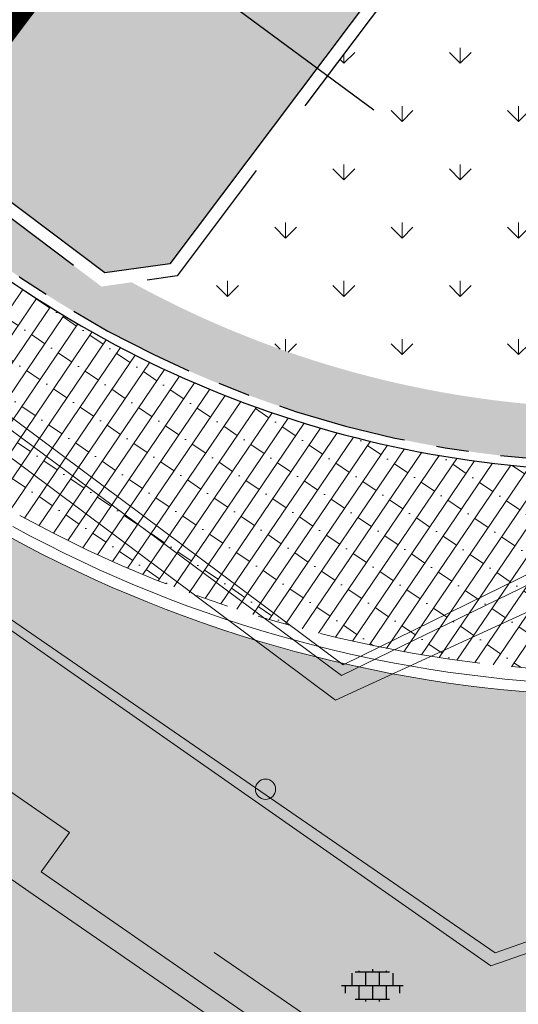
# Model space of a CAD drawing. Header units: metres. Extents: x 187916 to 189411, y 333285 to 334910.
# Tile 248 of 348: x 188795 to 188800, y 334166 to 334175. Entities that reach past the tile are written whole.
import ezdxf

# ---------------------------------------------------------------- set-up
doc = ezdxf.new("R2010")
doc.units = ezdxf.units.M
for name, pattern in [('VH-GAZONBAND_120X250', [15, 10, -5]), ('VH-OPSLUITBAND_80X200', [14, 8, -2, 2, -2]), ('VH-TROTTOIRBAND_180-200', [20, 10, -2, 2, -2, 2, -2]), ('VW-5050_STREEP', [1, 0.5, -0.5])]:
    doc.linetypes.add(name, pattern=pattern)
for name, color, linetype, lineweight in [('B-ME-IE-MEUBILAIR_WEGMEUBILAIR_FIETS-S', 253, 'Continuous', 25), ('B-ME-IE-MEUBILAIR_WEGMEUBILAIR_PAAL-S', 253, 'Continuous', 18), ('B-ME-IE-TERREINAFSCHEIDING_KUNSTMATIG_HEKWERK_RASTER-G', 253, 'IE-TERREINAFSCHEIDING_KUNSTMATIG-SO', 18), ('B-ME-IE-TERREINAFSCHEIDING_KUNSTMATIG_RASTERHEKWERK-G', 253, 'IE-TERREINAFSCHEIDING-KUNSTMATIG-OPEN', 18), ('B-ME-VH-KANTOPSLUITING_ACHTERKANTBAND-G', 253, 'Continuous', 18), ('B-ME-VH-VERHARDING_BETONSTRAATSTEEN-G', 253, 'Continuous', 18), ('B-ME-VH-VERHARDING_TEGEL-G', 253, 'Continuous', 18), ('B-ME-VH-VERHARDING_TEGEL-S', 253, 'Continuous', 25), ('N-WE-GR-HAAG-A', 96, 'Continuous', 35), ('N-WE-GR-VAKBEPLANTING-A', 94, 'Continuous', 5), ('N-WE-VH-KANTOPSLUITING_NATUURSTEEN BAND_120X250-G', 10, 'VH-GAZONBAND_120X250', 25), ('N-WE-VH-KANTOPSLUITING_NATUURSTEEN BAND_80X200-G', 150, 'VH-OPSLUITBAND_80X200', 25), ('N-WE-VH-KANTOPSLUITING_NATUURSTEEN VOORKANTBAND-G', 7, 'Continuous', 25), ('N-WE-VH-KANTOPSLUITING_RIJWIELPADBAND_4-12 200-G', 94, 'VH-TROTTOIRBAND_180-200', 15), ('N-WE-VH-KANTOPSLUITING_VOORKANTBAND-G', 7, 'Continuous', 15), ('N-WE-VH-KANTVERHARDING_STREKLAAG_BSS-G', 60, 'Continuous', 18), ('N-WE-VH-TTE_KLINKERS-A', 41, 'Continuous', 9), ('N-WE-VH-TTE_KLINKERS_GROEN-A', 62, 'Continuous', 9), ('N-WE-VH-VERHARDING_BETONSTRAATSTEEN-ROOD-A', 11, 'Continuous', 18), ('N-WE-VH-VERHARDING_STRAATBAKSTEEN_WF_HALFSTEENS-A', 250, 'Continuous', 18)]:
    doc.layers.add(name, color=color, linetype=linetype, lineweight=lineweight)
doc.layers.add('N-WE-VH-TTE_KLINKERS_WIT-A', color=7, linetype='Continuous', lineweight=18, true_color=0xffffff)
doc.linetypes.add('IE-TERREINAFSCHEIDING-KUNSTMATIG-OPEN', pattern='A,7,-1.5,[67,NLCS.SHX,S=0.75,R=0,X=0,Y=0],-1.5', length=10)
doc.linetypes.add('IE-TERREINAFSCHEIDING_KUNSTMATIG-SO', pattern='A,4,[82,NLCS.SHX,S=0.75,R=90,X=0,Y=0],4,-2', length=10)

# ---------------------------------------------------------------- blocks, each defined once
blk = doc.blocks.new('ontwerp Tempelplein')
at = {"layer": 'N-WE-GR-HAAG-A', "transparency": 33554585}
h = blk.add_hatch(color=256, dxfattribs=at)
h.dxf.hatch_style = 1
edge = h.paths.add_edge_path()
edge.add_arc((188800.7844252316, 334181.1371936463), 9.420000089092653, 243.0528179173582, 246.1573226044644)
edge.add_line((188796.976609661, 334172.5211073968), (188796.6684042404, 334172.1114098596))
edge.add_arc((188800.7844251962, 334181.1371935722), 9.920000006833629, 235.8122327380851, 245.48562901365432, ccw=False)
edge.add_line((188795.2103099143, 334172.9313640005), (188793.2295647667, 334174.2768588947))
edge.add_line((188793.2295647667, 334174.2768588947), (188771.5012046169, 334190.6225719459))
edge.add_line((188771.5012046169, 334190.6225719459), (188774.9278345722, 334195.1775919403))
edge.add_line((188774.9278345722, 334195.1775919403), (188775.3273977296, 334194.8770103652))
edge.add_line((188775.3273977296, 334194.8770103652), (188772.2013493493, 334190.7215535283))
edge.add_line((188772.2013493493, 334190.7215535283), (188795.9673659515, 334172.8429614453))
edge.add_line((188795.9673659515, 334172.8429614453), (188796.246289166, 334172.8823936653))
edge.add_arc((188800.7844251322, 334181.1371934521), 9.419999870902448, 241.1998860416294, 243.0528179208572)
h = blk.add_hatch(color=256, dxfattribs=at)
h.dxf.hatch_style = 1
edge = h.paths.add_edge_path()
edge.add_line((188807.3942124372, 334173.3112099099), (188816.0749089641, 334184.8504618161))
edge.add_arc((188815.4199991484, 334184.262675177), 0.8799999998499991, 41.90822236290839, 53.04675236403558)
edge.add_line((188815.9490227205, 334184.9659063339), (188815.6853110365, 334185.1642901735))
edge.add_line((188815.6853110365, 334185.1642901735), (188806.8482127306, 334173.417133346))
edge.add_line((188806.8482127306, 334173.417133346), (188806.5506122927, 334173.3750606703))
edge.add_arc((188800.2766391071, 334184.0939073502), 12.420000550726, 298.89601017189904, 300.34136316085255, ccw=False)
edge.add_arc((188800.2766393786, 334184.0939068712), 12.42000000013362, 279.7449093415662, 298.89601014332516, ccw=False)
edge.add_arc((188800.7844251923, 334181.1371935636), 9.419999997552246, 246.1573226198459, 279.7449093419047, ccw=False)
edge.add_line((188796.976609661, 334172.5211073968), (188796.6684042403, 334172.1114098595))
edge.add_arc((188800.7844251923, 334181.1371935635), 9.919999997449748, 245.485629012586, 279.7449093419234)
edge.add_arc((188800.2766393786, 334184.0939068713), 12.92000000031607, 279.7449093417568, 303.4284867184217)
at = {"layer": 'N-WE-GR-VAKBEPLANTING-A', "transparency": 33554585}
h = blk.add_hatch(dxfattribs=at)
h.set_pattern_fill('GRASS', color=256, scale=0.03)
h.set_pattern_definition([(90, (0, 0), (-0.5388153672, 0.5388153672), [0.142875, -0.9347557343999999]), (45, (0, 0), (-0.5388153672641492, 0.5388153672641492), [0.142875, -0.6191249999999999]), (135, (0, 0), (-0.5388153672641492, -0.5388153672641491), [0.142875, -0.6191249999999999])])
edge = h.paths.add_edge_path()
edge.add_arc((188800.2766393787, 334184.093906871), 12.42000000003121, 279.7449093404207, 298.8960101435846)
edge.add_arc((188800.2766391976, 334184.0939071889), 12.42000036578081, 298.8960101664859, 300.3413631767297)
edge.add_line((188806.5506122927, 334173.3750606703), (188806.1480679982, 334173.3181517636))
edge.add_line((188806.1480679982, 334173.3181517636), (188802.3921743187, 334176.1436185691))
edge.add_line((188802.3921743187, 334176.1436185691), (188801.6106622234, 334175.1047543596))
edge.add_line((188801.6106622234, 334175.1047543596), (188799.4929774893, 334176.6978367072))
edge.add_line((188799.4929774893, 334176.6978367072), (188796.6675106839, 334172.9419430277))
edge.add_line((188796.6675106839, 334172.9419430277), (188796.246289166, 334172.8823936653))
edge.add_arc((188800.7844251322, 334181.1371934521), 9.419999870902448, 241.1998860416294, 243.0528179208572)
edge.add_arc((188800.7844251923, 334181.1371935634), 9.419999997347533, 243.0528179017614, 279.7449093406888)
edge = h.paths.add_edge_path()
edge.add_line((188816.0749089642, 334184.8504618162), (188807.3942124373, 334173.3112099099))
edge.add_arc((188800.2766393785, 334184.0939068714), 12.92000000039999, 303.4284867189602, 323.0467536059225)
edge.add_line((188810.6013515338, 334176.3268791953), (188815.5540322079, 334182.910478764))
edge.add_line((188815.5540322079, 334182.910478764), (188815.5220671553, 334182.93452529))
edge.add_line((188815.5220671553, 334182.93452529), (188816.1232303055, 334183.733651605))
edge.add_arc((188815.4199991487, 334184.262675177), 0.8799999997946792, 323.0467523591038, 401.9082223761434)
at = {"layer": 'N-WE-VH-TTE_KLINKERS-A', "transparency": 33554585}
h = blk.add_hatch(color=256, dxfattribs=at)
h.dxf.hatch_style = 1
h.paths.add_polyline_path([(188783.8261424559, 334188.5086402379), (188785.0248319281, 334187.6068955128), (188782.0190161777, 334183.6112639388), (188780.8203267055, 334184.5130086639)], flags=16)
h.paths.add_polyline_path([(188780.0212003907, 334185.1141718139), (188778.8225109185, 334186.0159165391), (188781.8283266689, 334190.011548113), (188783.027016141, 334189.109803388)], flags=16)
h.paths.add_polyline_path([(188785.8239582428, 334187.0057323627), (188787.022647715, 334186.1039876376), (188784.0168319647, 334182.1083560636), (188782.8181424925, 334183.0101007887)], flags=16)
h.paths.add_polyline_path([(188778.0233846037, 334186.6170796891), (188776.8246951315, 334187.5188244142), (188779.8305108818, 334191.5144559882), (188781.029200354, 334190.6127112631)], flags=16)
h.paths.add_polyline_path([(188787.8217740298, 334185.5028244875), (188789.020463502, 334184.6010797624), (188786.0146477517, 334180.6054481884), (188784.8159582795, 334181.5071929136)], flags=16)
h.paths.add_polyline_path([(188776.0255688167, 334188.1199875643), (188774.8268793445, 334189.0217322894), (188777.8326950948, 334193.0173638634), (188779.031384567, 334192.1156191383)], flags=16)
h.paths.add_polyline_path([(188789.8195898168, 334183.9999166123), (188791.0182792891, 334183.0981718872), (188788.0124635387, 334179.1025403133), (188786.8137740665, 334180.0042850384)], flags=16)
h.paths.add_polyline_path([(188774.0277530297, 334189.6228954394), (188772.8290635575, 334190.5246401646), (188775.8348793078, 334194.5202717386), (188777.03356878, 334193.6185270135)], flags=16)
h.paths.add_polyline_path([(188791.8174056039, 334182.4970087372), (188793.0160950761, 334181.5952640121), (188790.0102793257, 334177.5996324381), (188788.8115898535, 334178.5013771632)], flags=16)
h.paths.add_polyline_path([(188793.8152213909, 334180.994100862), (188795.0139108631, 334180.0923561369), (188792.0080951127, 334176.0967245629), (188790.8094056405, 334176.9984692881)], flags=16)
h.paths.add_polyline_path([(188795.8130371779, 334179.4911929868), (188797.0117266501, 334178.5894482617), (188794.0059108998, 334174.5938166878), (188792.8072214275, 334175.4955614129)], flags=16)
h.paths.add_polyline_path([(188797.8108529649, 334177.9882851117), (188799.0095424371, 334177.0865403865), (188796.0037266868, 334173.0909088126), (188794.8050372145, 334173.9926535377)], flags=16)
h.paths.add_polyline_path([(188795.9997844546, 334172.9687377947), (188796.6014967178, 334173.0538036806), (188799.4692219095, 334176.865871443), (188775.4954324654, 334194.9007659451), (188772.3693840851, 334190.7453091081)])
at = {"layer": 'N-WE-VH-TTE_KLINKERS_GROEN-A', "transparency": 33554483}
h = blk.add_hatch(color=256, dxfattribs=at)
h.dxf.hatch_style = 1
h.paths.add_polyline_path([(188777.03356878, 334193.6185270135), (188775.8348793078, 334194.5202717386), (188772.8290635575, 334190.5246401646), (188774.0277530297, 334189.6228954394)])
h.paths.add_polyline_path([(188779.031384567, 334192.1156191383), (188777.8326950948, 334193.0173638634), (188774.8268793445, 334189.0217322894), (188776.0255688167, 334188.1199875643)])
h.paths.add_polyline_path([(188781.029200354, 334190.6127112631), (188779.8305108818, 334191.5144559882), (188776.8246951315, 334187.5188244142), (188778.0233846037, 334186.6170796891)])
h.paths.add_polyline_path([(188783.027016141, 334189.109803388), (188781.8283266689, 334190.011548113), (188778.8225109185, 334186.0159165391), (188780.0212003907, 334185.1141718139)])
h.paths.add_polyline_path([(188785.0248319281, 334187.6068955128), (188783.8261424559, 334188.5086402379), (188780.8203267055, 334184.5130086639), (188782.0190161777, 334183.6112639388)])
h.paths.add_polyline_path([(188787.022647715, 334186.1039876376), (188785.8239582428, 334187.0057323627), (188782.8181424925, 334183.0101007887), (188784.0168319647, 334182.1083560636)])
h.paths.add_polyline_path([(188789.020463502, 334184.6010797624), (188787.8217740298, 334185.5028244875), (188784.8159582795, 334181.5071929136), (188786.0146477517, 334180.6054481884)])
h.paths.add_polyline_path([(188791.0182792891, 334183.0981718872), (188789.8195898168, 334183.9999166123), (188786.8137740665, 334180.0042850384), (188788.0124635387, 334179.1025403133)])
h.paths.add_polyline_path([(188793.0160950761, 334181.5952640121), (188791.8174056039, 334182.4970087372), (188788.8115898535, 334178.5013771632), (188790.0102793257, 334177.5996324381)])
h.paths.add_polyline_path([(188795.0139108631, 334180.0923561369), (188793.8152213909, 334180.994100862), (188790.8094056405, 334176.9984692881), (188792.0080951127, 334176.0967245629)])
h.paths.add_polyline_path([(188797.0117266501, 334178.5894482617), (188795.8130371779, 334179.4911929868), (188792.8072214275, 334175.4955614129), (188794.0059108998, 334174.5938166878)])
h.paths.add_polyline_path([(188799.0095424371, 334177.0865403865), (188797.8108529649, 334177.9882851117), (188794.8050372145, 334173.9926535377), (188796.0037266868, 334173.0909088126)])
at = {"layer": 'N-WE-VH-VERHARDING_STRAATBAKSTEEN_WF_HALFSTEENS-A', "transparency": 33554585}
h = blk.add_hatch(dxfattribs=at)
h.set_pattern_fill('AVH-SBS_WAALFORMAAT_HALFST-SO', color=256, scale=0.3, angle=55.81, pattern_type=2)
h.set_pattern_definition([(55.81, (188795.239331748, 334172.8149381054), (-0.1240767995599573, 0.08429085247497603), []), (145.81, (188795.5764951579, 334173.3112453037), (-0.3371634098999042, -0.4963071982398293), [0.1499999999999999, -0.1499999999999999]), (145.81, (188795.2838366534, 334173.147382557), (-0.3371634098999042, -0.4963071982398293), [0.1499999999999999, -0.1499999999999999]), (55.81, (188795.3458750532, 334173.1052371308), (-0.2481535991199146, 0.1685817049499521), [0, -0.6, 0, 0, 0]), (55.81, (188795.3903799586, 334173.4376815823), (-0.2481535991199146, 0.1685817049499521), [0, -0.6, 0, 0, 0])])
edge = h.paths.add_edge_path()
edge.add_arc((188800.2766393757, 334184.0939068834), 13.00000001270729, 279.7449093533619, 284.9525394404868, ccw=False)
edge.add_arc((188800.7844251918, 334181.1371935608), 9.999999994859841, 235.8122327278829, 279.74490935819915, ccw=False)
edge.add_line((188795.1653573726, 334172.865187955), (188794.3980121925, 334171.5740202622))
edge.add_line((188794.3980121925, 334171.5740202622), (188794.4419631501, 334171.5442223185))
edge.add_line((188794.4419631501, 334171.5442223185), (188794.2731098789, 334171.2954178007))
edge.add_line((188794.2731098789, 334171.2954178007), (188794.3535200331, 334171.241681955))
edge.add_line((188794.3535200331, 334171.241681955), (188795.210323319, 334170.7260481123))
edge.add_arc((188800.9041415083, 334181.1550880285), 11.8821058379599, 241.3673117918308, 268.4825744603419)
edge.add_line((188800.5894917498, 334169.2771490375), (188801.5893686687, 334169.292838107))
edge.add_line((188801.5893686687, 334169.292838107), (188801.6734433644, 334169.2981056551))
edge.add_line((188801.6734433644, 334169.2981056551), (188801.6326145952, 334169.586375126))
edge.add_line((188801.6326145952, 334169.586375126), (188800.4076173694, 334170.3800011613))
edge.add_line((188800.4076173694, 334170.3800011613), (188800.7338463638, 334170.8835631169))
edge.add_line((188800.7338463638, 334170.8835631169), (188801.992721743, 334170.0679893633))
edge.add_line((188801.992721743, 334170.0679893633), (188801.6957869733, 334169.6096455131))
edge.add_line((188801.6957869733, 334169.6096455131), (188803.4126201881, 334169.8543823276))
edge.add_line((188803.4126201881, 334169.8543823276), (188803.4556563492, 334169.5505276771))
edge.add_line((188803.4556563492, 334169.5505276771), (188803.5378734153, 334169.5688197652))
edge.add_line((188803.5378734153, 334169.5688197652), (188804.1171943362, 334169.7245075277))
edge.add_line((188804.1171943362, 334169.7245075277), (188803.6308842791, 334171.5340883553))
at = {"layer": 'N-WE-VH-KANTOPSLUITING_NATUURSTEEN BAND_120X250-G', "ltscale": 0.15, "flags": 128}
blk.add_lwpolyline([(188816.1232303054, 334183.7336516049, 0.4142135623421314), (188815.9490227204, 334184.9659063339), (188815.6853110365, 334185.1642901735), (188806.8482127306, 334173.417133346), (188806.1480679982, 334173.3181517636), (188802.3921743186, 334176.143618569), (188801.6106622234, 334175.1047543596), (188799.4929774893, 334176.6978367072), (188796.6675106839, 334172.9419430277), (188795.9673659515, 334172.8429614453), (188772.2013493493, 334190.7215535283), (188775.3273977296, 334194.8770103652), (188774.6481403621, 334195.3879990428), (188775.1591290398, 334196.0672564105), (188771.0036722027, 334199.1933047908), (188783.1712143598, 334215.3676214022), (188787.3266711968, 334212.2415730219), (188787.5551131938, 334212.5452410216)], format="xyb", dxfattribs=at)
at = {"layer": 'N-WE-VH-KANTOPSLUITING_NATUURSTEEN BAND_80X200-G', "ltscale": 0.15, "flags": 128}
blk.add_lwpolyline([(188788.1882413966, 334213.3203208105), (188788.4230393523, 334213.6324377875), (188782.1713037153, 334218.3354653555), (188763.3045647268, 334193.2559048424, -0.006910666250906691), (188770.4073393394, 334189.1534768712), (188771.5084201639, 334190.6171438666), (188778.7009664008, 334185.2063675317), (188793.2295647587, 334174.2768589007), (188795.2103099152, 334172.9313639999, 0.1940754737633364), (188802.4635036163, 334171.3603282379, 0.191220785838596), (188810.6013513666, 334176.3268789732), (188815.5540322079, 334182.910478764)], format="xyb", dxfattribs=at)
at = {"layer": 'N-WE-VH-KANTOPSLUITING_NATUURSTEEN VOORKANTBAND-G', "flags": 128}
for points in [[(188788.2521715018, 334213.2722277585), (188788.5350625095, 334213.6482748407), (188782.1554666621, 334218.4474885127), (188763.1855588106, 334193.2307856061, -0.007048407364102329), (188770.4280759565, 334189.0479667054), (188771.5242572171, 334190.5051207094), (188778.6528733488, 334185.1424374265), (188793.1830148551, 334174.2117679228), (188795.1653573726, 334172.865187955, 0.1940754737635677), (188802.4770445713, 334171.2814825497, 0.1912207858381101), (188810.6652814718, 334176.2787859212), (188815.6179623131, 334182.862385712)], [(188816.2191254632, 334183.6615120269, 0.4142135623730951), (188816.0211622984, 334185.0618014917), (188815.6615554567, 334185.3323249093), (188806.7821987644, 334173.5289939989), (188806.1804865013, 334173.443928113), (188802.3684187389, 334176.3116533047), (188801.5869066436, 334175.2727890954), (188799.4692219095, 334176.865871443), (188796.6014967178, 334173.0538036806)]]:
    blk.add_lwpolyline(points, format="xyb", dxfattribs=at)
blk.add_lwpolyline([(188796.6014967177, 334173.0538036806), (188795.9997844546, 334172.9687377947), (188772.3693840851, 334190.7453091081), (188775.4954324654, 334194.900765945), (188774.8161750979, 334195.4117546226), (188775.3271637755, 334196.0910119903), (188771.1717069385, 334199.2170603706), (188783.1949699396, 334215.1995866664), (188787.3504267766, 334212.0735382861), (188787.6510083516, 334212.4731014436)], dxfattribs=at)
at = {"layer": 'N-WE-VH-TTE_KLINKERS_WIT-A', "linetype": 'VW-5050_STREEP', "ltscale": 0.4, "const_width": 0.2, "flags": 128}
blk.add_lwpolyline([(188797.4714061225, 334178.3687793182), (188794.4655903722, 334174.3731477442)], dxfattribs=at)
blk = doc.blocks.new('SIE-WEG_PAAL_ALGEMEEN_TYPE_01-SO')
h = blk.add_hatch(color=256)
edge = h.paths.add_edge_path()
edge.add_arc((2.273736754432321e-16, 0), 0.1875, 0, 360)
at = {"ltscale": 0.5}
blk.add_circle((2.273736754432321e-16, 0), 0.1875, dxfattribs=at)
blk = doc.blocks.new('SVH-TEGEL_300X300_DUN_LINT_KL-SO')
for p, q in [((-2.25, 1.355676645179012), (-2.25, -6.969183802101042e-16)), ((-1.900843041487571, 1.499999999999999), (1.90084304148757, 1.499999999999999)), ((-1.5, 1.624087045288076), (-1.5, 1.499999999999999)), ((-0.7499999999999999, 1.5), (-0.7500000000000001, 1.377682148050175e-16)), ((3.325515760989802e-16, 1.810386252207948), (2.755364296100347e-16, 1.499999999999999)), ((0.7500000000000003, 1.499999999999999), (0.7500000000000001, -1.247991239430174e-15)), ((1.5, 1.624087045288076), (1.5, 1.499999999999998)), ((2.25, 1.355676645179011), (2.25, -4.133046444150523e-16)), ((0, 0), (-2.755364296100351e-16, -1.500000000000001)), ((-3.39489953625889, -4.866106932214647e-16), (3.39489953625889, -1.733835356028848e-15)), ((-3, -3.055132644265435e-15), (-3.000000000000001, -0.8474312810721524)), ((-1.5, -8.346865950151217e-16), (-1.5, -1.500000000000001)), ((1.5, -2.495982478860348e-15), (1.5, -1.500000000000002)), ((2.999999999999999, -2.495982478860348e-15), (2.999999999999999, -0.8474312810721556)), ((-1.900843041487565, -1.500000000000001), (1.900843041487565, -1.500000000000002)), ((-0.7500000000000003, -1.499999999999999), (-0.7500000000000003, -1.765655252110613)), ((0.7499999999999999, -1.500000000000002), (0.7499999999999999, -1.765655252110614))]:
    blk.add_line(p, q)
blk = doc.blocks.new('DTM')
at = {"layer": 'B-ME-IE-MEUBILAIR_WEGMEUBILAIR_FIETS-S', "ltscale": 0.2, "flags": 128}
blk.add_lwpolyline([(188798.4879999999, 334174.4750000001), (188788.8530000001, 334181.577)], dxfattribs=at)
at = {"layer": 'B-ME-IE-TERREINAFSCHEIDING_KUNSTMATIG_HEKWERK_RASTER-G', "ltscale": 0.2, "flags": 128}
blk.add_lwpolyline([(188797.0105111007, 334166.6849527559), (188798.8629360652, 334165.4157338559), (188799.7170959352, 334165.1600891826), (188801.4925480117, 334165.7261516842), (188803.6433849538, 334166.7146987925)], dxfattribs=at)
at = {"layer": 'B-ME-IE-TERREINAFSCHEIDING_KUNSTMATIG_RASTERHEKWERK-G', "ltscale": 0.2, "flags": 128}
for points in [[(188774.6990000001, 334186.5070000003), (188798.1349999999, 334169.0180000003)], [(188798.1349999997, 334169.0180000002), (188801.895, 334170.7439999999)]]:
    blk.add_lwpolyline(points, dxfattribs=at)
at = {"layer": 'B-ME-VH-KANTOPSLUITING_ACHTERKANTBAND-G', "ltscale": 0.2, "flags": 128}
for points in [[(188819.7599999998, 334219.0759999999), (188824.656, 334215.4029999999), (188827.4399999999, 334213.2960000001), (188830.21, 334210.7710000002), (188830.4849999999, 334210.3390000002), (188831.4270000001, 334203.3909999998), (188828.392, 334199.0649999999), (188823.8879999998, 334192.6099999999), (188818.4879999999, 334185.1469999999), (188812.0720000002, 334177.8849999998), (188807.2250000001, 334172.4560000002), (188805.8190000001, 334173.6979999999), (188804.3289999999, 334171.977), (188805.7400000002, 334170.713), (188804.5729999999, 334169.4130000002), (188802.0279999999, 334167.5279999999), (188799.6120000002, 334166.682)], [(188799.6120000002, 334166.682), (188793.4780000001, 334170.8999999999), (188793.2859999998, 334170.6550000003), (188789.7829999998, 334173.0929999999), (188781.8140000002, 334178.3849999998), (188782.6770000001, 334179.5499999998), (188776.895, 334183.216), (188776.1680000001, 334181.8829999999), (188769.1239999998, 334185.8330000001), (188768.1749999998, 334186.3339999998), (188761.017, 334189.9160000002), (188756.3679999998, 334191.9959999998), (188758.73, 334197.648)], [(188799.7439999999, 334164.875), (188799.165, 334164.9240000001), (188798.7239999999, 334165.1379999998), (188795.4079999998, 334167.432), (188795.6710000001, 334167.7960000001), (188794.452, 334168.6359999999), (188794.173, 334168.2620000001), (188788.9189999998, 334171.8449999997), (188789.031, 334172.031), (188781.2370000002, 334177.1869999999), (188774.3900000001, 334181.3650000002), (188767.6809999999, 334185.1000000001), (188760.6039999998, 334188.7110000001), (188760.5010000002, 334188.534), (188754.5040000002, 334191.27)], [(188774.9550000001, 334186.554), (188783.3169999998, 334180.2990000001), (188791.4109999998, 334174.2740000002), (188798.1899999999, 334169.2459999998), (188801.733, 334170.9670000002), (188807.1179999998, 334178.0920000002), (188814.2489999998, 334187.4440000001)]]:
    blk.add_lwpolyline(points, dxfattribs=at)
at = {"layer": 'B-ME-VH-VERHARDING_BETONSTRAATSTEEN-G', "ltscale": 0.2, "flags": 128}
for points in [[(188799.781, 334164.6890000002), (188799.1120000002, 334164.7220000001), (188798.5860000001, 334164.9810000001), (188795.2939999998, 334167.2489999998), (188794.0529999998, 334168.1159999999), (188788.7880000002, 334171.6779999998), (188780.9950000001, 334176.8420000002), (188774.1710000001, 334180.9720000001), (188767.4109999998, 334184.7629999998), (188760.4339999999, 334188.3449999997), (188754.4950000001, 334191.0729999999)], [(188775.0920000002, 334186.5529999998), (188783.3679999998, 334180.3820000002), (188791.5010000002, 334174.3399999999), (188798.2039999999, 334169.3459999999), (188801.6499999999, 334171.034), (188807.0189999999, 334178.1310000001), (188814.1260000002, 334187.4180000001)]]:
    blk.add_lwpolyline(points, dxfattribs=at)
at = {"layer": 'B-ME-VH-VERHARDING_TEGEL-G', "ltscale": 0.2, "flags": 128}
for points in [[(188819.8119999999, 334219.1779999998), (188824.693, 334215.463), (188827.4879999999, 334213.327), (188830.2549999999, 334210.872), (188830.5950000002, 334210.4010000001), (188831.5529999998, 334203.3810000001), (188828.4419999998, 334199.0129999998), (188823.9369999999, 334192.5600000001), (188818.588, 334185.0669999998), (188812.1430000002, 334177.8199999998), (188807.2889999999, 334172.3620000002), (188805.8050000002, 334170.6770000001), (188804.645, 334169.341), (188802.12, 334167.447), (188799.571, 334166.5619999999)], [(188799.571, 334166.5619999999), (188793.5060000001, 334170.7970000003), (188793.3250000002, 334170.5260000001), (188789.73, 334173.034), (188781.7179999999, 334178.3590000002), (188782.5419999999, 334179.5389999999), (188776.932, 334183.0810000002), (188776.2009999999, 334181.7629999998), (188769.071, 334185.75), (188768.148, 334186.2659999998), (188760.9849999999, 334189.8489999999), (188756.2450000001, 334191.9580000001), (188758.6499999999, 334197.7069999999)]]:
    blk.add_lwpolyline(points, dxfattribs=at)
at = {"layer": 'B-ME-IE-MEUBILAIR_WEGMEUBILAIR_PAAL-S', "xscale": 0.5, "yscale": 0.5, "zscale": 0.5}
blk.add_blockref('SIE-WEG_PAAL_ALGEMEEN_TYPE_01-SO', (188797.486, 334168.195), dxfattribs=at)
at = {"layer": 'B-ME-VH-VERHARDING_TEGEL-S', "xscale": 0.084, "yscale": 0.084, "zscale": 0.084}
blk.add_blockref('SVH-TEGEL_300X300_DUN_LINT_KL-SO', (188798.4754254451, 334166.3798094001), dxfattribs=at)
blk = doc.blocks.new('ontwerp Wilhelmina- & Engelenkampstraat')
at = {"layer": 'N-WE-VH-VERHARDING_BETONSTRAATSTEEN-ROOD-A', "transparency": 33554610}
h = blk.add_hatch(color=11, dxfattribs=at)
h.dxf.hatch_style = 1
edge = h.paths.add_edge_path()
edge.add_line((188756.5036382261, 334194.5693748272), (188755.6499456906, 334195.0202722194))
edge.add_arc((188761.5861097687, 334194.1473712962), 5.999999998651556, 171.6347221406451, 192.7096299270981)
edge.add_arc((188761.5861091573, 334194.147371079), 5.999999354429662, 192.7096291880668, 206.3648182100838)
edge.add_arc((188756.6850738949, 334191.7182258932), 0.5299999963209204, 61.76763232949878, 206.3648175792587, ccw=False)
edge.add_arc((188624.9661737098, 333945.0164660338), 280.1934158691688, 55.67969548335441, 61.90111546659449, ccw=False)
edge.add_line((188782.944479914, 334176.4277990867), (188794.1644727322, 334168.806201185))
edge.add_line((188794.1644727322, 334168.806201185), (188792.4450379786, 334166.2749674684))
edge.add_line((188792.4450379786, 334166.2749674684), (188794.1500692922, 334165.1167614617))
edge.add_arc((188799.7691371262, 334173.3887670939), 10.00000002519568, 235.8122327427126, 241.4834778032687)
edge.add_arc((188795.2480439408, 334165.0676724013), 0.5300000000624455, 64.21478795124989, 241.4834776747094, ccw=False)
edge.add_line((188795.4785932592, 334165.5449008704), (188795.9530662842, 334165.3015689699))
edge.add_arc((188799.6037467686, 334172.4200331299), 7.99999999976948, 242.8491326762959, 278.388166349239)
edge.add_line((188800.770776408, 334164.5056132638), (188801.4274030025, 334164.6024368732))
edge.add_arc((188801.4858565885, 334164.0756701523), 0.5299999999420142, -79.55568804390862, 96.33202067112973, ccw=False)
edge.add_arc((188799.7691371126, 334173.3887670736), 10.00000000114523, 280.4443119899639, 302.9222902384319)
edge.add_arc((188804.9160920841, 334165.4395687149), 0.5299999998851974, 237.105134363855, 302.9222902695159, ccw=False)
edge.add_line((188804.6282495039, 334164.994544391), (188803.3989314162, 334165.7896696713))
edge.add_arc((188803.6867739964, 334166.2346939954), 0.5299999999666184, 116.48325430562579, 237.1051343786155, ccw=False)
edge.add_line((188803.4504277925, 334166.7090783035), (188807.7011162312, 334168.8268424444))
edge.add_arc((188807.9374624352, 334168.3524581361), 0.530000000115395, 32.16403167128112, 116.48325430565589, ccw=False)
edge.add_line((188808.3861220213, 334168.634600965), (188807.2929850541, 334170.6395236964))
edge.add_arc((188800.6541016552, 334184.2017959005), 15.1000000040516, 285.30733954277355, 296.0822633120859, ccw=False)
edge.add_line((188804.6404504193, 334169.6374894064), (188804.5611828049, 334169.6157933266))
edge.add_line((188804.5611828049, 334169.6157933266), (188803.5932856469, 334169.3559057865))
edge.add_arc((188800.9033521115, 334181.1531197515), 12.09999999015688, 273.27639164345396, 282.84466192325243, ccw=False)
edge.add_line((188801.5948993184, 334169.0728978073), (188800.5911535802, 334169.057148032))
edge.add_arc((188800.9033521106, 334181.1531197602), 12.09999999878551, 241.3307163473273, 268.52151707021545, ccw=False)
edge.add_line((188795.0983385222, 334170.536537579), (188794.2377757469, 334171.0545714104))
edge.add_arc((189334.2132006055, 334968.643752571), 963.183243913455, 235.7824886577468, 235.9016278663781, ccw=False)
edge.add_line((188792.5804601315, 334172.1791043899), (188784.012074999, 334177.9994990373))
edge.add_arc((188618.4537611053, 333934.2672573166), 294.643786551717, 55.81317964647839, 58.99815049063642)
edge.add_line((188770.2146822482, 334186.8213777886), (188769.3568552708, 334187.3348710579))
edge.add_arc((188618.4537617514, 333934.2672584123), 294.6437852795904, 59.19256388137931, 59.58131610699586)
edge.add_line((188767.6363295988, 334188.3529165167), (188766.7733389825, 334188.8576416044))
edge.add_arc((188618.4537610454, 333934.2672572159), 294.64378666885, 59.77572539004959, 62.06098881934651)
at = {"layer": 'N-WE-VH-KANTOPSLUITING_RIJWIELPADBAND_4-12 200-G', "ltscale": 0.15, "flags": 128}
blk.add_lwpolyline([(188795.210323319, 334170.7260481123, 0.1189484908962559), (188800.5922873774, 334169.2771929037)], format="xyb", dxfattribs=at)
at = {"layer": 'N-WE-VH-KANTOPSLUITING_VOORKANTBAND-G', "flags": 128}
blk.add_lwpolyline([(188795.1483844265, 334170.623146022, 0.1191084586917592), (188800.5916637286, 334169.1571683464)], format="xyb", dxfattribs=at)
at = {"layer": 'N-WE-VH-KANTVERHARDING_STREKLAAG_BSS-G', "flags": 128}
blk.add_lwpolyline([(188755.3840899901, 334195.1606900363), (188756.5036382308, 334194.5693748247, -0.009971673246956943), (188766.7733389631, 334188.8576416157), (188767.636329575, 334188.3529165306, -0.001696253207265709), (188769.3568552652, 334187.3348710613), (188770.2146822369, 334186.8213777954, -0.01389795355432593), (188784.0120768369, 334177.9994977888), (188791.7532595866, 334172.741011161), (188792.5804601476, 334172.1791043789, 0.0005198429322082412), (188794.237775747, 334171.0545714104), (188795.098338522, 334170.5365375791, 0.1192020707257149), (188800.5911535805, 334169.057148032), (188801.5948993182, 334169.0728978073, 0.04177372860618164), (188803.5932856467, 334169.3559057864), (188804.5611828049, 334169.6157933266), (188804.6404504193, 334169.6374894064, 0.04688623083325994), (188807.2841651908, 334170.635209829)], format="xyb", dxfattribs=at)

msp = doc.modelspace()

# ---------------------------------------------------------------- block references
msp.add_blockref('DTM', (0, 0))

# ---------------------------------------------------------------- next in the draw order: block references
msp.add_blockref('ontwerp Tempelplein', (0, 0))

# ---------------------------------------------------------------- next in the draw order: block references
msp.add_blockref('ontwerp Wilhelmina- & Engelenkampstraat', (0, 0))

doc.saveas('drawing.dxf')
